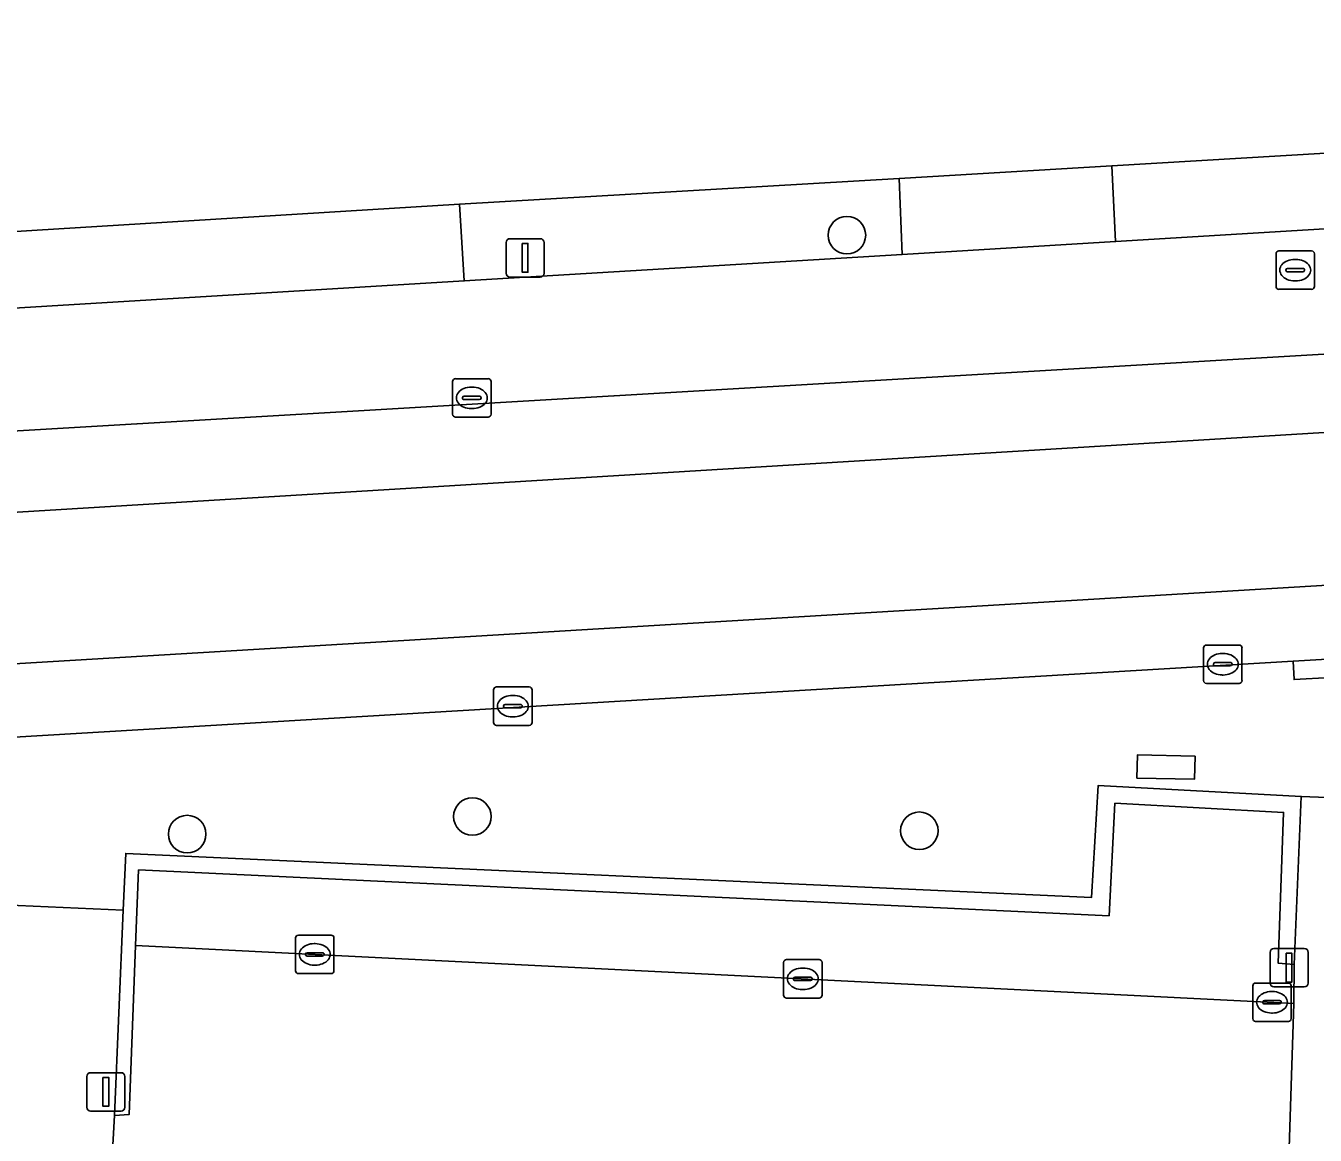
# Model space of a CAD drawing. Extents: x 162989 to 165008, y 383432 to 384338.
# Drawn here: x 164532.3 to 164565.85, y 384037.02 to 384065.89 of the extents above; entities that cross this region are included whole.
import ezdxf

# ---------------------------------------------------------------- set-up
doc = ezdxf.new("R2010")
doc.units = 0
for name, color, linetype in [('IMGEO_Boom', 7, 'Continuous'), ('IMGEO_Brandkraan', 7, 'Continuous'), ('IMGEO_Erf', 7, 'Continuous'), ('IMGEO_Kolk', 7, 'Continuous'), ('IMGEO_Lichtmast', 7, 'Continuous'), ('IMGEO_Muur', 7, 'Continuous'), ('IMGEO_Parkeervlak_open', 7, 'Continuous'), ('IMGEO_Rijbaan_lokaal_gesloten', 7, 'Continuous'), ('IMGEO_Rijbaan_lokaal_open', 7, 'Continuous'), ('IMGEO_Terreindeel_gesloten', 7, 'Continuous'), ('IMGEO_Voetpad_open', 7, 'Continuous')]:
    doc.layers.add(name, color=color, linetype=linetype)

msp = doc.modelspace()

# ---------------------------------------------------------------- linework, layer by layer
at = {"layer": 'IMGEO_Boom'}
for centre in [(164553.662, 384060.442), (164543.916, 384045.315), (164555.546, 384044.944), (164536.496, 384044.857)]:
    msp.add_circle(centre, 0.489, dxfattribs=at)
at = {"layer": 'IMGEO_Brandkraan'}
for p, q in [((164564.827, 384059.107), (164564.827, 384059.959)), ((164564.902, 384060.033), (164565.754, 384060.033)), ((164565.828, 384059.959), (164565.828, 384059.107)), ((164565.086, 384059.527), (164565.086, 384059.539)), ((164565.129, 384059.576), (164565.527, 384059.576)), ((164565.315, 384059.813), (164565.34, 384059.813)), ((164565.57, 384059.539), (164565.57, 384059.527)), ((164565.524, 384059.49), (164565.126, 384059.49)), ((164565.338, 384059.253), (164565.313, 384059.253)), ((164565.754, 384059.033), (164564.902, 384059.033))]:
    msp.add_line(p, q, dxfattribs=at)
for points in [[(164564.827, 384059.107), (164564.827, 384059.959)], [(164564.902, 384060.033), (164565.754, 384060.033)], [(164565.828, 384059.959), (164565.828, 384059.107)], [(164565.754, 384059.033), (164564.902, 384059.033)]]:
    msp.add_lwpolyline(points, dxfattribs=at)
for centre, radius, start, end in [((164564.904, 384059.957), 0.0765, 91.552, 178.448), ((164564.904, 384059.957), 0.0765, 91.552, 178.448), ((164565.752, 384059.957), 0.0765, 1.552, 88.448), ((164565.752, 384059.957), 0.0765, 1.552, 88.448), ((164565.126, 384059.536), 0.0403, 85.8775, 175.7526), ((164565.123, 384059.526), 0.0366, 178.938, 274.7102), ((164565.527, 384059.533), 0.043, 264.8664, 352.4533), ((164565.531, 384059.538), 0.0386, 1.7309, 96.639), ((164564.904, 384059.109), 0.0765, 181.552, 268.448), ((164564.904, 384059.109), 0.0765, 181.552, 268.448), ((164565.752, 384059.109), 0.0765, 271.552, 358.448), ((164565.752, 384059.109), 0.0765, 271.552, 358.448)]:
    msp.add_arc(centre, radius, start, end, dxfattribs=at)
for centre, major_axis, ratio, start_param, end_param in [((164565.314, 384059.533), (-0.387, 0.002), 0.722429, 4.712389, 7.853982), ((164565.339, 384059.533), (-0.39, 0.002), 0.717154, 1.570796, 4.712389)]:
    msp.add_ellipse(centre, major_axis=major_axis, ratio=ratio, start_param=start_param, end_param=end_param, dxfattribs=at)
at = {"layer": 'IMGEO_Erf'}
msp.add_lwpolyline([(164464.055, 384055.205), (164470.042, 384055.555), (164469.867, 384057.645), (164474.923, 384058.064), (164475.925, 384057.102), (164477.65, 384057.223), (164478.037, 384057.246), (164482.124, 384057.494), (164497.22, 384058.41), (164500, 384058.579), (164507.11, 384059.011), (164512.49, 384059.337), (164513.708, 384059.411), (164543.585, 384061.246), (164555.023, 384061.918), (164560.557, 384062.249), (164580.599, 384063.436), (164580.599, 384063.656), (164600.028, 384064.811)], dxfattribs=at)
at = {"layer": 'IMGEO_Kolk'}
for p, q in [((164543.401, 384055.782), (164543.401, 384056.634)), ((164543.476, 384056.708), (164544.328, 384056.708)), ((164544.402, 384056.634), (164544.402, 384055.782)), ((164543.66, 384056.202), (164543.66, 384056.214)), ((164544.098, 384056.165), (164543.7, 384056.165)), ((164543.703, 384056.251), (164544.101, 384056.251)), ((164543.889, 384056.488), (164543.914, 384056.488)), ((164544.144, 384056.214), (164544.144, 384056.202)), ((164543.912, 384055.928), (164543.887, 384055.928)), ((164544.328, 384055.708), (164543.476, 384055.708)), ((164562.941, 384048.851), (164562.941, 384049.703)), ((164563.016, 384049.777), (164563.868, 384049.777)), ((164563.429, 384049.557), (164563.454, 384049.557)), ((164563.942, 384049.703), (164563.942, 384048.851)), ((164563.2, 384049.271), (164563.2, 384049.283)), ((164563.638, 384049.234), (164563.24, 384049.234)), ((164563.243, 384049.32), (164563.641, 384049.32)), ((164563.684, 384049.283), (164563.684, 384049.271)), ((164563.868, 384048.777), (164563.016, 384048.777)), ((164563.452, 384048.997), (164563.427, 384048.997)), ((164544.469, 384047.76), (164544.469, 384048.612)), ((164544.544, 384048.686), (164545.396, 384048.686)), ((164544.957, 384048.466), (164544.982, 384048.466)), ((164545.47, 384048.612), (164545.47, 384047.76)), ((164544.728, 384048.18), (164544.728, 384048.192)), ((164545.166, 384048.143), (164544.768, 384048.143)), ((164544.771, 384048.229), (164545.169, 384048.229)), ((164545.212, 384048.192), (164545.212, 384048.18)), ((164544.98, 384047.906), (164544.955, 384047.906)), ((164545.396, 384047.686), (164544.544, 384047.686)), ((164539.314, 384041.302), (164539.314, 384042.154)), ((164539.389, 384042.228), (164540.241, 384042.228)), ((164540.315, 384042.154), (164540.315, 384041.302)), ((164539.573, 384041.722), (164539.573, 384041.734)), ((164539.616, 384041.771), (164540.014, 384041.771)), ((164539.802, 384042.008), (164539.827, 384042.008)), ((164540.057, 384041.734), (164540.057, 384041.722)), ((164540.011, 384041.685), (164539.613, 384041.685)), ((164539.825, 384041.448), (164539.8, 384041.448)), ((164552.014, 384040.666), (164552.014, 384041.518)), ((164552.089, 384041.592), (164552.941, 384041.592)), ((164553.015, 384041.518), (164553.015, 384040.666)), ((164540.241, 384041.228), (164539.389, 384041.228)), ((164552.273, 384041.086), (164552.273, 384041.098)), ((164552.316, 384041.135), (164552.714, 384041.135)), ((164552.502, 384041.372), (164552.527, 384041.372)), ((164552.757, 384041.098), (164552.757, 384041.086)), ((164552.711, 384041.049), (164552.313, 384041.049)), ((164552.525, 384040.812), (164552.5, 384040.812)), ((164564.222, 384040.055), (164564.222, 384040.907)), ((164564.297, 384040.981), (164565.149, 384040.981)), ((164564.71, 384040.761), (164564.735, 384040.761)), ((164565.223, 384040.907), (164565.223, 384040.055)), ((164552.941, 384040.592), (164552.089, 384040.592)), ((164564.481, 384040.475), (164564.481, 384040.487)), ((164564.919, 384040.438), (164564.521, 384040.438)), ((164564.524, 384040.524), (164564.922, 384040.524)), ((164564.965, 384040.487), (164564.965, 384040.475)), ((164564.733, 384040.201), (164564.708, 384040.201)), ((164565.149, 384039.981), (164564.297, 384039.981))]:
    msp.add_line(p, q, dxfattribs=at)
for points in [[(164543.401, 384055.782), (164543.401, 384056.634)], [(164543.476, 384056.708), (164544.328, 384056.708)], [(164544.402, 384056.634), (164544.402, 384055.782)], [(164544.328, 384055.708), (164543.476, 384055.708)], [(164562.941, 384048.851), (164562.941, 384049.703)], [(164563.016, 384049.777), (164563.868, 384049.777)], [(164563.942, 384049.703), (164563.942, 384048.851)], [(164563.868, 384048.777), (164563.016, 384048.777)], [(164544.469, 384047.76), (164544.469, 384048.612)], [(164544.544, 384048.686), (164545.396, 384048.686)], [(164545.47, 384048.612), (164545.47, 384047.76)], [(164545.396, 384047.686), (164544.544, 384047.686)], [(164539.314, 384041.302), (164539.314, 384042.154)], [(164539.389, 384042.228), (164540.241, 384042.228)], [(164540.315, 384042.154), (164540.315, 384041.302)], [(164552.014, 384040.666), (164552.014, 384041.518)], [(164552.089, 384041.592), (164552.941, 384041.592)], [(164553.015, 384041.518), (164553.015, 384040.666)], [(164540.241, 384041.228), (164539.389, 384041.228)], [(164564.222, 384040.055), (164564.222, 384040.907)], [(164564.297, 384040.981), (164565.149, 384040.981)], [(164565.223, 384040.907), (164565.223, 384040.055)], [(164552.941, 384040.592), (164552.089, 384040.592)], [(164565.149, 384039.981), (164564.297, 384039.981)]]:
    msp.add_lwpolyline(points, dxfattribs=at)
for centre, radius, start, end in [((164543.478, 384056.632), 0.0765, 91.552, 178.448), ((164543.478, 384056.632), 0.0765, 91.552, 178.448), ((164544.326, 384056.632), 0.0765, 1.552, 88.448), ((164544.326, 384056.632), 0.0765, 1.552, 88.448), ((164543.7, 384056.211), 0.0403, 85.8775, 175.7526), ((164543.697, 384056.201), 0.0366, 178.938, 274.7102), ((164544.101, 384056.208), 0.043, 264.8664, 352.4533), ((164544.105, 384056.213), 0.0386, 1.7309, 96.639), ((164543.478, 384055.784), 0.0765, 181.552, 268.448), ((164543.478, 384055.784), 0.0765, 181.552, 268.448), ((164544.326, 384055.784), 0.0765, 271.552, 358.448), ((164544.326, 384055.784), 0.0765, 271.552, 358.448), ((164563.018, 384049.701), 0.0765, 91.552, 178.448), ((164563.018, 384049.701), 0.0765, 91.552, 178.448), ((164563.866, 384049.701), 0.0765, 1.552, 88.448), ((164563.866, 384049.701), 0.0765, 1.552, 88.448), ((164563.24, 384049.28), 0.0403, 85.8775, 175.7526), ((164563.237, 384049.27), 0.0366, 178.938, 274.7102), ((164563.641, 384049.277), 0.043, 264.8664, 352.4533), ((164563.645, 384049.282), 0.0386, 1.7309, 96.639), ((164563.018, 384048.853), 0.0765, 181.552, 268.448), ((164563.018, 384048.853), 0.0765, 181.552, 268.448), ((164563.866, 384048.853), 0.0765, 271.552, 358.448), ((164563.866, 384048.853), 0.0765, 271.552, 358.448), ((164544.546, 384048.61), 0.0765, 91.552, 178.448), ((164544.546, 384048.61), 0.0765, 91.552, 178.448), ((164545.394, 384048.61), 0.0765, 1.552, 88.448), ((164545.394, 384048.61), 0.0765, 1.552, 88.448), ((164544.768, 384048.189), 0.0403, 85.8775, 175.7526), ((164544.765, 384048.179), 0.0366, 178.938, 274.7102), ((164545.169, 384048.186), 0.043, 264.8664, 352.4533), ((164545.173, 384048.191), 0.0386, 1.7309, 96.639), ((164544.546, 384047.762), 0.0765, 181.552, 268.448), ((164544.546, 384047.762), 0.0765, 181.552, 268.448), ((164545.394, 384047.762), 0.0765, 271.552, 358.448), ((164545.394, 384047.762), 0.0765, 271.552, 358.448), ((164539.391, 384042.152), 0.0765, 91.552, 178.448), ((164539.391, 384042.152), 0.0765, 91.552, 178.448), ((164540.239, 384042.152), 0.0765, 1.552, 88.448), ((164540.239, 384042.152), 0.0765, 1.552, 88.448), ((164539.613, 384041.731), 0.0403, 85.8775, 175.7526), ((164540.018, 384041.733), 0.0386, 1.7309, 96.639), ((164539.61, 384041.721), 0.0366, 178.938, 274.7102), ((164540.014, 384041.728), 0.043, 264.8664, 352.4533), ((164552.091, 384041.516), 0.0765, 91.552, 178.448), ((164552.091, 384041.516), 0.0765, 91.552, 178.448), ((164552.939, 384041.516), 0.0765, 1.552, 88.448), ((164552.939, 384041.516), 0.0765, 1.552, 88.448), ((164539.391, 384041.304), 0.0765, 181.552, 268.448), ((164539.391, 384041.304), 0.0765, 181.552, 268.448), ((164540.239, 384041.304), 0.0765, 271.552, 358.448), ((164540.239, 384041.304), 0.0765, 271.552, 358.448), ((164552.313, 384041.095), 0.0403, 85.8775, 175.7526), ((164552.31, 384041.085), 0.0366, 178.938, 274.7102), ((164552.714, 384041.092), 0.043, 264.8664, 352.4533), ((164552.718, 384041.097), 0.0386, 1.7309, 96.639), ((164564.299, 384040.905), 0.0765, 91.552, 178.448), ((164564.299, 384040.905), 0.0765, 91.552, 178.448), ((164565.147, 384040.905), 0.0765, 1.552, 88.448), ((164565.147, 384040.905), 0.0765, 1.552, 88.448), ((164552.091, 384040.668), 0.0765, 181.552, 268.448), ((164552.091, 384040.668), 0.0765, 181.552, 268.448), ((164552.939, 384040.668), 0.0765, 271.552, 358.448), ((164552.939, 384040.668), 0.0765, 271.552, 358.448), ((164564.521, 384040.484), 0.0403, 85.8775, 175.7526), ((164564.518, 384040.474), 0.0366, 178.938, 274.7102), ((164564.922, 384040.481), 0.043, 264.8664, 352.4533), ((164564.926, 384040.486), 0.0386, 1.7309, 96.639), ((164564.299, 384040.057), 0.0765, 181.552, 268.448), ((164564.299, 384040.057), 0.0765, 181.552, 268.448), ((164565.147, 384040.057), 0.0765, 271.552, 358.448), ((164565.147, 384040.057), 0.0765, 271.552, 358.448)]:
    msp.add_arc(centre, radius, start, end, dxfattribs=at)
for centre, major_axis, ratio, start_param, end_param in [((164543.888, 384056.208), (-0.387, 0.002), 0.722429, 4.712389, 7.853982), ((164543.913, 384056.208), (-0.39, 0.002), 0.717154, 1.570796, 4.712389), ((164563.428, 384049.277), (-0.387, 0.002), 0.722429, 4.712389, 7.853982), ((164563.453, 384049.277), (-0.39, 0.002), 0.717154, 1.570796, 4.712389), ((164544.956, 384048.186), (-0.387, 0.002), 0.722429, 4.712389, 7.853982), ((164544.981, 384048.186), (-0.39, 0.002), 0.717154, 1.570796, 4.712389), ((164539.801, 384041.728), (-0.387, 0.002), 0.722429, 4.712389, 7.853982), ((164539.826, 384041.728), (-0.39, 0.002), 0.717154, 1.570796, 4.712389), ((164552.501, 384041.092), (-0.387, 0.002), 0.722429, 4.712389, 7.853982), ((164552.526, 384041.092), (-0.39, 0.002), 0.717154, 1.570796, 4.712389), ((164564.709, 384040.481), (-0.387, 0.002), 0.722429, 4.712389, 7.853982), ((164564.734, 384040.481), (-0.39, 0.002), 0.717154, 1.570796, 4.712389)]:
    msp.add_ellipse(centre, major_axis=major_axis, ratio=ratio, start_param=start_param, end_param=end_param, dxfattribs=at)
at = {"layer": 'IMGEO_Lichtmast'}
for p, q in [((164544.793, 384059.451), (164544.793, 384060.251)), ((164544.793, 384060.251), (164544.793, 384059.451)), ((164544.893, 384060.351), (164545.683, 384060.351)), ((164545.683, 384060.351), (164544.893, 384060.351)), ((164545.783, 384060.251), (164545.783, 384059.451)), ((164545.783, 384059.451), (164545.783, 384060.251)), ((164545.683, 384059.351), (164544.893, 384059.351)), ((164544.893, 384059.351), (164545.683, 384059.351)), ((164564.673, 384040.98), (164564.673, 384041.78)), ((164564.673, 384041.78), (164564.673, 384040.98)), ((164564.773, 384041.88), (164565.563, 384041.88)), ((164565.563, 384041.88), (164564.773, 384041.88)), ((164565.663, 384041.78), (164565.663, 384040.98)), ((164565.663, 384040.98), (164565.663, 384041.78)), ((164565.563, 384040.88), (164564.773, 384040.88)), ((164564.773, 384040.88), (164565.563, 384040.88)), ((164533.884, 384037.749), (164533.884, 384038.549)), ((164533.884, 384038.549), (164533.884, 384037.749)), ((164533.984, 384038.649), (164534.774, 384038.649)), ((164534.774, 384038.649), (164533.984, 384038.649)), ((164534.874, 384038.549), (164534.874, 384037.749)), ((164534.874, 384037.749), (164534.874, 384038.549)), ((164534.774, 384037.649), (164533.984, 384037.649)), ((164533.984, 384037.649), (164534.774, 384037.649))]:
    msp.add_line(p, q, dxfattribs=at)
for points in [[(164545.213, 384060.226), (164545.363, 384060.226), (164545.363, 384059.476), (164545.213, 384059.476), (164545.213, 384060.226)], [(164565.093, 384041.755), (164565.243, 384041.755), (164565.243, 384041.005), (164565.093, 384041.005), (164565.093, 384041.755)], [(164534.304, 384038.524), (164534.454, 384038.524), (164534.454, 384037.774), (164534.304, 384037.774), (164534.304, 384038.524)]]:
    msp.add_lwpolyline(points, dxfattribs=at)
for centre, start, end in [((164544.893, 384060.251), 90, 180), ((164544.893, 384060.251), 90, 180), ((164545.683, 384060.251), 0, 90), ((164545.683, 384060.251), 360, 90), ((164544.893, 384059.451), 180, 270), ((164544.893, 384059.451), 180, 270), ((164545.683, 384059.451), 270, 0), ((164545.683, 384059.451), 270, 0), ((164564.773, 384041.78), 90, 180), ((164564.773, 384041.78), 90, 180), ((164565.563, 384041.78), 0, 90), ((164565.563, 384041.78), 360, 90), ((164564.773, 384040.98), 180, 270), ((164564.773, 384040.98), 180, 270), ((164565.563, 384040.98), 270, 0), ((164565.563, 384040.98), 270, 0), ((164533.984, 384038.549), 90, 180), ((164533.984, 384038.549), 90, 180), ((164534.774, 384038.549), 0, 90), ((164534.774, 384038.549), 360, 90), ((164533.984, 384037.749), 180, 270), ((164533.984, 384037.749), 180, 270), ((164534.774, 384037.749), 270, 0), ((164534.774, 384037.749), 270, 0)]:
    msp.add_arc(centre, 0.1, start, end, dxfattribs=at)
at = {"layer": 'IMGEO_Muur'}
msp.add_lwpolyline([(164534.897, 384044.353), (164534.833, 384042.88), (164534.601, 384037.538), (164534.989, 384037.563), (164535.155, 384041.961), (164535.229, 384043.925), (164560.483, 384042.734), (164560.637, 384045.66), (164565.025, 384045.421), (164564.88, 384041.501), (164565.3, 384041.461), (164565.483, 384045.84), (164560.198, 384046.119), (164560.024, 384043.205)], close=True, dxfattribs=at)
at = {"layer": 'IMGEO_Parkeervlak_open'}
for points in [[(164730.489, 384070.567), (164715.773, 384069.676), (164708.246, 384069.22), (164693.97, 384068.355), (164683.65, 384067.729), (164660.814, 384066.346), (164656.09, 384066.06), (164650.547, 384065.724), (164632.025, 384064.601), (164625.505, 384064.206), (164607.939, 384063.142), (164600.181, 384062.672), (164560.654, 384060.277), (164555.096, 384059.94), (164543.704, 384059.25), (164513.835, 384057.44), (164512.612, 384057.366), (164507.222, 384057.04), (164500, 384056.602), (164486.273, 384055.632), (164482.259, 384055.431), (164478.268, 384055.159), (164478.006, 384054.956), (164476.384, 384052.651)], [(164475.262, 384051.966), (164481.169, 384052.344), (164487.308, 384052.71), (164500.012, 384053.472), (164636.553, 384061.483), (164655.82, 384062.938)]]:
    msp.add_lwpolyline(points, dxfattribs=at)
msp.add_lwpolyline([(164565.3, 384041.461), (164564.88, 384041.501), (164565.025, 384045.421), (164560.637, 384045.66), (164560.483, 384042.734), (164535.229, 384043.925), (164535.155, 384041.961), (164565.295, 384040.452)], close=True, dxfattribs=at)
at = {"layer": 'IMGEO_Rijbaan_lokaal_gesloten'}
for points in [[(164694.411, 384063.128), (164694.274, 384065.267), (164690.033, 384064.795), (164655.82, 384062.938), (164636.553, 384061.483), (164500.012, 384053.472), (164487.308, 384052.71), (164481.169, 384052.344), (164475.262, 384051.966), (164475.102, 384051.956), (164475.001, 384051.949), (164472.613, 384051.804), (164469.08, 384051.567), (164460.555, 384051.047), (164452.487, 384050.524)], [(164433.906, 384052.205), (164433.375, 384052.329), (164433.007, 384050.304), (164435.744, 384049.633), (164439.168, 384048.925), (164444.386, 384048.405), (164449.061, 384048.287), (164454.54, 384048.571), (164467.904, 384049.326), (164694.411, 384063.128)], [(164648.852, 384054.484), (164655.126, 384054.879), (164656.324, 384054.954), (164672.157, 384055.846), (164679.693, 384056.298), (164684.52, 384056.638), (164686.232, 384056.737), (164694.79, 384057.19), (164694.664, 384059.164), (164610.336, 384053.978), (164518.813, 384048.5), (164493.123, 384046.989), (164459.498, 384045.005), (164450.148, 384044.438), (164443.158, 384044.627), (164439.286, 384044.958), (164436.405, 384045.336), (164432.284, 384046.33), (164431.941, 384044.442)], [(164451.119, 384042.504), (164459.81, 384043.034), (164461.569, 384043.141), (164468.584, 384043.71), (164471.627, 384043.891), (164478.458, 384044.297), (164500, 384045.527), (164512.967, 384046.108), (164525.282, 384046.98), (164565.274, 384049.357), (164571.897, 384049.751), (164648.852, 384054.484)]]:
    msp.add_lwpolyline(points, dxfattribs=at)
msp.add_lwpolyline([(164694.664, 384059.164), (164694.477, 384062.092), (164694.411, 384063.128), (164467.904, 384049.326), (164454.54, 384048.571), (164449.061, 384048.287), (164444.386, 384048.405), (164439.168, 384048.925), (164435.744, 384049.633), (164433.007, 384050.304), (164432.284, 384046.33), (164436.405, 384045.336), (164439.286, 384044.958), (164443.158, 384044.627), (164450.148, 384044.438), (164459.498, 384045.005), (164493.123, 384046.989), (164518.813, 384048.5), (164610.336, 384053.978)], close=True, dxfattribs=at)
at = {"layer": 'IMGEO_Rijbaan_lokaal_open'}
for points in [[(164571.559, 384045.286), (164571.57, 384045.602), (164565.483, 384045.84), (164565.3, 384041.461), (164565.295, 384040.452), (164565.087, 384034.014), (164564.954, 384033.393), (164564.569, 384025.913), (164564.641, 384025.403), (164564.013, 384017.971), (164563.941, 384014.486), (164569.969, 384014.128)], [(164565.295, 384040.452), (164535.155, 384041.961), (164534.989, 384037.563), (164534.601, 384037.538), (164533.923, 384025.393), (164534.341, 384025.401), (164534.135, 384020.484), (164563.623, 384019.034), (164563.607, 384017.982), (164564.013, 384017.971), (164564.641, 384025.403), (164538.562, 384026.683), (164538.651, 384027.223), (164538.977, 384034.631), (164539.047, 384035.217), (164565.087, 384034.014)]]:
    msp.add_lwpolyline(points, close=True, dxfattribs=at)
at = {"layer": 'IMGEO_Terreindeel_gesloten'}
msp.add_lwpolyline([(164562.722, 384046.887), (164561.221, 384046.916), (164561.21, 384046.316), (164562.71, 384046.287)], close=True, dxfattribs=at)
at = {"layer": 'IMGEO_Voetpad_open'}
for points in [[(164560.654, 384060.277), (164600.181, 384062.672), (164600.028, 384064.811), (164580.599, 384063.656), (164580.599, 384063.436), (164560.557, 384062.249)], [(164555.023, 384061.918), (164555.096, 384059.94), (164560.654, 384060.277), (164560.557, 384062.249)], [(164555.023, 384061.918), (164543.585, 384061.246), (164543.704, 384059.25), (164555.096, 384059.94)], [(164513.835, 384057.44), (164543.704, 384059.25), (164543.585, 384061.246), (164513.708, 384059.411)], [(164565.274, 384049.357), (164565.297, 384048.88), (164571.921, 384049.246), (164571.897, 384049.751)], [(164562.722, 384046.887), (164562.71, 384046.287), (164561.21, 384046.316), (164561.221, 384046.916)], [(164534.601, 384037.538), (164534.833, 384042.88), (164531.707, 384043.016), (164531.676, 384042.726), (164531.37, 384037.86), (164531.36, 384037.703), (164530.983, 384029.248), (164530.794, 384024.878), (164533.893, 384024.736), (164533.923, 384025.393)]]:
    msp.add_lwpolyline(points, close=True, dxfattribs=at)
for points in [[(164694.79, 384057.19), (164686.232, 384056.737), (164684.52, 384056.638), (164679.693, 384056.298), (164679.731, 384055.783), (164672.177, 384055.319), (164672.157, 384055.846), (164656.324, 384054.954), (164656.351, 384054.458), (164655.083, 384054.38), (164648.878, 384053.996), (164648.852, 384054.484), (164571.897, 384049.751), (164571.921, 384049.246), (164565.297, 384048.88), (164565.274, 384049.357), (164525.282, 384046.98), (164512.967, 384046.108), (164500, 384045.527), (164478.458, 384044.297), (164478.491, 384043.798), (164471.66, 384043.39), (164471.627, 384043.891), (164468.584, 384043.71)], [(164468.431, 384041.291), (164471.48, 384041.348), (164471.82, 384041.277), (164477.687, 384040.984), (164493.78, 384040.292), (164496.359, 384040.161), (164496.512, 384043.171), (164500, 384042.99), (164515.185, 384042.25), (164515.254, 384043.797), (164531.707, 384043.016), (164534.833, 384042.88), (164534.897, 384044.353), (164560.024, 384043.205), (164560.198, 384046.119), (164565.483, 384045.84), (164571.57, 384045.602), (164571.626, 384047.297), (164571.934, 384047.265), (164571.885, 384045.62), (164576.037, 384045.442), (164576.047, 384045.052), (164574.411, 384013.969)]]:
    msp.add_lwpolyline(points, dxfattribs=at)

doc.saveas('drawing.dxf')
